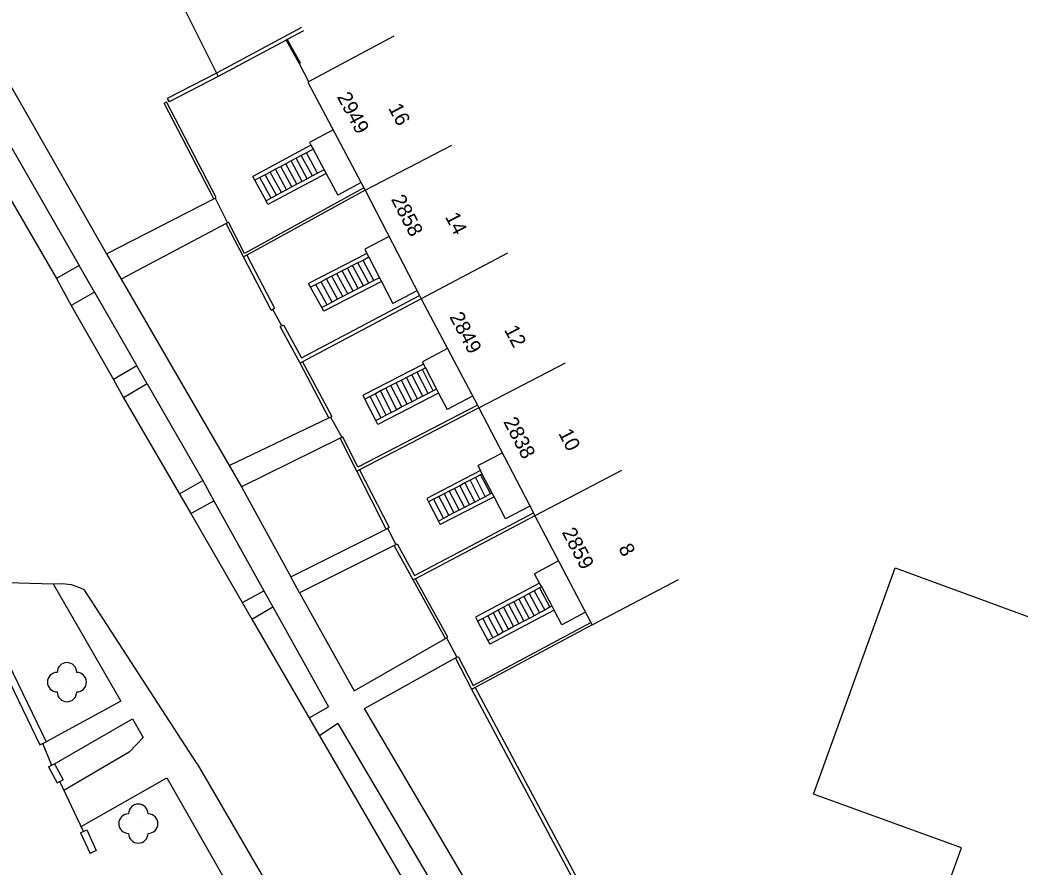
# Model space of a CAD drawing. Extents: x -584400 to -581602, y -1210894 to -1208793.
# Drawn here: x -583425.4 to -583374.3, y -1210447.7 to -1210404.3 of the extents above; entities that cross this region are included whole.
import ezdxf

# ---------------------------------------------------------------- set-up
doc = ezdxf.new("R2010")
doc.units = 0
for name, color, linetype in [('BUDOVY_MĚŘ', 7, 'Continuous'), ('ROZHRANÍ_PLOCH', 7, 'Continuous'), ('ZELEŇ', 7, 'Continuous'), ('ZN_DOPLŇKOVÉ', 7, 'Continuous'), ('Č_POPIS_EVID', 7, 'Continuous')]:
    doc.layers.add(name, color=color, linetype=linetype)

msp = doc.modelspace()

# ---------------------------------------------------------------- linework, layer by layer
at = {"layer": 'BUDOVY_MĚŘ'}
for points in [[(-583406.28, -1210405.16), (-583410.69, -1210407.51), (-583407.81, -1210412.92), (-583407.75, -1210413.03), (-583403.31, -1210410.74)], [(-583407.75, -1210413.03), (-583404.98, -1210418.42), (-583404.89, -1210418.6)], [(-583400.47, -1210416.26), (-583404.89, -1210418.6), (-583402.01, -1210424.04), (-583401.94, -1210424.18), (-583397.5, -1210421.88)], [(-583401.94, -1210424.18), (-583399.15, -1210429.55), (-583399.07, -1210429.7)], [(-583394.65, -1210427.38), (-583399.07, -1210429.7), (-583396.21, -1210435.15), (-583396.14, -1210435.28), (-583391.72, -1210432.95)], [(-583380.65, -1210432.36), (-583371.68, -1210435.65), (-583373.17, -1210439.73), (-583367.62, -1210441.74), (-583371.66, -1210452.88), (-583378.59, -1210450.37), (-583377.25, -1210446.69), (-583384.83, -1210443.94), (-583380.65, -1210432.36)]]:
    msp.add_lwpolyline(points, dxfattribs=at)
at = {"layer": 'ROZHRANÍ_PLOCH'}
for points in [[(-583430.22, -1210403.23), (-583422.37, -1210416.89)], [(-583431.45, -1210403.94), (-583423.54, -1210417.56)], [(-583428.04, -1210403.95), (-583420.97, -1210416.3)], [(-583409.39, -1210409.95), (-583410.6, -1210410.59), (-583410.52, -1210410.74)], [(-583410.52, -1210410.74), (-583413.5, -1210412.34)], [(-583410.41, -1210410.94), (-583410.75, -1210411.12)], [(-583410.52, -1210410.74), (-583410.41, -1210410.94)], [(-583410.41, -1210410.94), (-583409.84, -1210411.99)], [(-583411.28, -1210411.4), (-583411.54, -1210411.54)], [(-583411.02, -1210411.26), (-583411.28, -1210411.4)], [(-583410.71, -1210412.45), (-583411.28, -1210411.4)], [(-583410.75, -1210411.12), (-583411.02, -1210411.26)], [(-583410.44, -1210412.31), (-583411.02, -1210411.26)], [(-583410.18, -1210412.17), (-583410.75, -1210411.12)], [(-583412.34, -1210411.97), (-583412.6, -1210412.11)], [(-583412.07, -1210411.83), (-583412.34, -1210411.97)], [(-583411.77, -1210413.02), (-583412.34, -1210411.97)], [(-583411.81, -1210411.69), (-583412.07, -1210411.83)], [(-583411.5, -1210412.87), (-583412.07, -1210411.83)], [(-583411.54, -1210411.54), (-583411.81, -1210411.69)], [(-583411.24, -1210412.73), (-583411.81, -1210411.69)], [(-583410.97, -1210412.59), (-583411.54, -1210411.54)], [(-583413.4, -1210412.53), (-583413.5, -1210412.34)], [(-583413.13, -1210412.39), (-583413.4, -1210412.53)], [(-583412.87, -1210412.25), (-583413.13, -1210412.39)], [(-583412.56, -1210413.44), (-583413.13, -1210412.39)], [(-583412.6, -1210412.11), (-583412.87, -1210412.25)], [(-583412.29, -1210413.3), (-583412.87, -1210412.25)], [(-583409.74, -1210412.18), (-583412.72, -1210413.77), (-583412.82, -1210413.58)], [(-583412.03, -1210413.16), (-583412.6, -1210412.11)], [(-583410.71, -1210412.45), (-583410.97, -1210412.59)], [(-583410.44, -1210412.31), (-583410.71, -1210412.45)], [(-583410.18, -1210412.17), (-583410.44, -1210412.31)], [(-583409.84, -1210411.99), (-583410.18, -1210412.17)], [(-583409.84, -1210411.99), (-583409.74, -1210412.18)], [(-583409.74, -1210412.18), (-583409.15, -1210413.29)], [(-583412.82, -1210413.58), (-583413.4, -1210412.53)], [(-583411.5, -1210412.87), (-583411.77, -1210413.02)], [(-583411.24, -1210412.73), (-583411.5, -1210412.87)], [(-583410.97, -1210412.59), (-583411.24, -1210412.73)], [(-583407.95, -1210412.65), (-583409.15, -1210413.29)], [(-583420.97, -1210416.3), (-583415.49, -1210413.48)], [(-583412.56, -1210413.44), (-583412.82, -1210413.58)], [(-583412.29, -1210413.3), (-583412.56, -1210413.44)], [(-583412.03, -1210413.16), (-583412.29, -1210413.3)], [(-583411.77, -1210413.02), (-583412.03, -1210413.16)], [(-583414.85, -1210414.74), (-583420.23, -1210417.59)], [(-583406.53, -1210415.41), (-583407.77, -1210416.05), (-583407.66, -1210416.27)], [(-583420.97, -1210416.3), (-583420.23, -1210417.59)], [(-583407.66, -1210416.27), (-583410.64, -1210417.81)], [(-583407.56, -1210416.47), (-583407.86, -1210416.63)], [(-583407.66, -1210416.27), (-583407.56, -1210416.47)], [(-583407.56, -1210416.47), (-583407.02, -1210417.52)], [(-583422.37, -1210416.89), (-583423.54, -1210417.56)], [(-583421.59, -1210418.26), (-583422.37, -1210416.89)], [(-583408.66, -1210417.03), (-583408.93, -1210417.17)], [(-583408.4, -1210416.9), (-583408.66, -1210417.03)], [(-583408.1, -1210418.07), (-583408.66, -1210417.03)], [(-583408.13, -1210416.76), (-583408.4, -1210416.9)], [(-583407.84, -1210417.94), (-583408.4, -1210416.9)], [(-583407.86, -1210416.63), (-583408.13, -1210416.76)], [(-583407.57, -1210417.8), (-583408.13, -1210416.76)], [(-583407.3, -1210417.66), (-583407.86, -1210416.63)], [(-583423.54, -1210417.56), (-583422.78, -1210418.94)], [(-583420.23, -1210417.59), (-583414.71, -1210427.13)], [(-583409.73, -1210417.58), (-583410, -1210417.72)], [(-583409.46, -1210417.44), (-583409.73, -1210417.58)], [(-583409.17, -1210418.62), (-583409.73, -1210417.58)], [(-583408.93, -1210417.17), (-583409.46, -1210417.44)], [(-583408.9, -1210418.48), (-583409.46, -1210417.44)], [(-583408.64, -1210418.35), (-583409.2, -1210417.32)], [(-583408.37, -1210418.21), (-583408.93, -1210417.17)], [(-583407.02, -1210417.52), (-583407.3, -1210417.66)], [(-583407.02, -1210417.52), (-583406.92, -1210417.71)], [(-583410.54, -1210418), (-583410.64, -1210417.81)], [(-583410.27, -1210417.86), (-583410.54, -1210418)], [(-583409.97, -1210419.04), (-583410.54, -1210418)], [(-583410, -1210417.72), (-583410.27, -1210417.86)], [(-583409.7, -1210418.9), (-583410.27, -1210417.86)], [(-583409.44, -1210418.76), (-583410, -1210417.72)], [(-583406.92, -1210417.71), (-583409.87, -1210419.23), (-583409.97, -1210419.04)], [(-583408.1, -1210418.07), (-583408.37, -1210418.21)], [(-583407.84, -1210417.94), (-583408.1, -1210418.07)], [(-583407.57, -1210417.8), (-583407.84, -1210417.94)], [(-583407.3, -1210417.66), (-583407.57, -1210417.8)], [(-583406.92, -1210417.71), (-583406.34, -1210418.83)], [(-583421.59, -1210418.26), (-583422.78, -1210418.94)], [(-583421.59, -1210418.26), (-583419.42, -1210422.03)], [(-583409.17, -1210418.62), (-583409.44, -1210418.76)], [(-583408.9, -1210418.48), (-583409.17, -1210418.62)], [(-583408.64, -1210418.35), (-583408.9, -1210418.48)], [(-583408.37, -1210418.21), (-583408.64, -1210418.35)], [(-583405.1, -1210418.19), (-583406.34, -1210418.83)], [(-583422.78, -1210418.94), (-583420.62, -1210422.72)], [(-583409.7, -1210418.9), (-583409.97, -1210419.04)], [(-583409.44, -1210418.76), (-583409.7, -1210418.9)], [(-583403.54, -1210421.14), (-583404.82, -1210421.82), (-583404.76, -1210421.94)], [(-583419.42, -1210422.03), (-583420.62, -1210422.72)], [(-583418.9, -1210422.94), (-583419.42, -1210422.03)], [(-583404.76, -1210421.94), (-583407.86, -1210423.53)], [(-583404.66, -1210422.13), (-583404.82, -1210422.21)], [(-583404.76, -1210421.94), (-583404.66, -1210422.13)], [(-583404.66, -1210422.13), (-583404.1, -1210423.22)], [(-583420.62, -1210422.72), (-583420.11, -1210423.66)], [(-583405.63, -1210422.63), (-583405.89, -1210422.76)], [(-583405.36, -1210422.49), (-583405.63, -1210422.63)], [(-583405.07, -1210423.72), (-583405.63, -1210422.63)], [(-583405.09, -1210422.35), (-583405.36, -1210422.49)], [(-583404.8, -1210423.58), (-583405.36, -1210422.49)], [(-583404.82, -1210422.21), (-583405.09, -1210422.35)], [(-583404.53, -1210423.44), (-583405.09, -1210422.35)], [(-583404.27, -1210423.31), (-583404.82, -1210422.21)], [(-583418.9, -1210422.94), (-583420.11, -1210423.66)], [(-583418.9, -1210422.94), (-583416.05, -1210427.9)], [(-583406.69, -1210423.17), (-583406.96, -1210423.31)], [(-583406.43, -1210423.04), (-583406.69, -1210423.17)], [(-583406.13, -1210424.27), (-583406.69, -1210423.17)], [(-583406.16, -1210422.9), (-583406.43, -1210423.04)], [(-583405.87, -1210424.13), (-583406.43, -1210423.04)], [(-583405.89, -1210422.76), (-583406.16, -1210422.9)], [(-583405.6, -1210423.99), (-583406.16, -1210422.9)], [(-583405.34, -1210423.86), (-583405.89, -1210422.76)], [(-583404.1, -1210423.22), (-583404.27, -1210423.31)], [(-583404.1, -1210423.22), (-583404, -1210423.42)], [(-583420.11, -1210423.66), (-583416.67, -1210429.58)], [(-583407.76, -1210423.73), (-583407.86, -1210423.53)], [(-583407.49, -1210423.59), (-583407.76, -1210423.73)], [(-583407.2, -1210424.82), (-583407.76, -1210423.73)], [(-583407.23, -1210423.45), (-583407.49, -1210423.59)], [(-583406.93, -1210424.68), (-583407.49, -1210423.59)], [(-583406.96, -1210423.31), (-583407.23, -1210423.45)], [(-583406.67, -1210424.55), (-583407.23, -1210423.45)], [(-583404, -1210423.42), (-583407.1, -1210425.02), (-583407.2, -1210424.82)], [(-583406.4, -1210424.41), (-583406.96, -1210423.31)], [(-583405.07, -1210423.72), (-583405.34, -1210423.86)], [(-583404.8, -1210423.58), (-583405.07, -1210423.72)], [(-583404.53, -1210423.44), (-583404.8, -1210423.58)], [(-583404.27, -1210423.31), (-583404.53, -1210423.44)], [(-583404, -1210423.42), (-583403.56, -1210424.26)], [(-583402.26, -1210423.57), (-583403.56, -1210424.26)], [(-583405.87, -1210424.13), (-583406.13, -1210424.27)], [(-583405.6, -1210423.99), (-583405.87, -1210424.13)], [(-583405.34, -1210423.86), (-583405.6, -1210423.99)], [(-583414.71, -1210427.13), (-583409.6, -1210424.69)], [(-583406.93, -1210424.68), (-583407.2, -1210424.82)], [(-583406.67, -1210424.55), (-583406.93, -1210424.68)], [(-583406.4, -1210424.41), (-583406.67, -1210424.55)], [(-583406.13, -1210424.27), (-583406.4, -1210424.41)], [(-583409.02, -1210425.72), (-583414.07, -1210428.21)], [(-583400.74, -1210426.49), (-583401.98, -1210427.13)], [(-583414.71, -1210427.13), (-583414.07, -1210428.21)], [(-583401.85, -1210427.38), (-583401.98, -1210427.13)], [(-583401.85, -1210427.38), (-583404.6, -1210428.81), (-583404.51, -1210428.99)], [(-583402.11, -1210427.74), (-583402.38, -1210427.88)], [(-583401.85, -1210427.61), (-583402.11, -1210427.74)], [(-583402.11, -1210427.74), (-583401.61, -1210428.72)], [(-583401.76, -1210427.56), (-583401.85, -1210427.38)], [(-583401.76, -1210427.56), (-583401.85, -1210427.61)], [(-583401.85, -1210427.61), (-583401.34, -1210428.58)], [(-583401.25, -1210428.54), (-583401.76, -1210427.56)], [(-583417.25, -1210428.58), (-583416.05, -1210427.9)], [(-583416.05, -1210427.9), (-583415.49, -1210428.93)], [(-583414.07, -1210428.21), (-583411.55, -1210432.82)], [(-583403.18, -1210428.3), (-583403.45, -1210428.44)], [(-583402.91, -1210428.16), (-583403.18, -1210428.3)], [(-583403.18, -1210428.3), (-583402.67, -1210429.27)], [(-583402.65, -1210428.02), (-583402.91, -1210428.16)], [(-583402.91, -1210428.16), (-583402.41, -1210429.14)], [(-583402.38, -1210427.88), (-583402.65, -1210428.02)], [(-583402.65, -1210428.02), (-583402.14, -1210429)], [(-583402.38, -1210427.88), (-583401.88, -1210428.86)], [(-583404.25, -1210428.85), (-583404.51, -1210428.99)], [(-583403.98, -1210428.71), (-583404.25, -1210428.85)], [(-583404.25, -1210428.85), (-583403.74, -1210429.83)], [(-583403.71, -1210428.57), (-583403.98, -1210428.71)], [(-583403.98, -1210428.71), (-583403.47, -1210429.69)], [(-583401.16, -1210428.72), (-583403.91, -1210430.14)], [(-583403.45, -1210428.44), (-583403.71, -1210428.57)], [(-583403.71, -1210428.57), (-583403.21, -1210429.55)], [(-583403.45, -1210428.44), (-583402.94, -1210429.41)], [(-583401.61, -1210428.72), (-583401.88, -1210428.86)], [(-583401.34, -1210428.58), (-583401.61, -1210428.72)], [(-583401.25, -1210428.54), (-583401.34, -1210428.58)], [(-583401.16, -1210428.72), (-583401.25, -1210428.54)], [(-583399.33, -1210429.2), (-583400.57, -1210429.85), (-583401.16, -1210428.72)], [(-583416.67, -1210429.58), (-583415.49, -1210428.93)], [(-583415.49, -1210428.93), (-583412.93, -1210433.53)], [(-583404.51, -1210428.99), (-583404, -1210429.97)], [(-583402.67, -1210429.27), (-583402.94, -1210429.41)], [(-583402.41, -1210429.14), (-583402.67, -1210429.27)], [(-583402.14, -1210429), (-583402.41, -1210429.14)], [(-583401.88, -1210428.86), (-583402.14, -1210429)], [(-583416.67, -1210429.58), (-583413.54, -1210434.99)], [(-583403.74, -1210429.83), (-583404, -1210429.97)], [(-583403.47, -1210429.69), (-583403.74, -1210429.83)], [(-583403.21, -1210429.55), (-583403.47, -1210429.69)], [(-583402.94, -1210429.41), (-583403.21, -1210429.55)], [(-583411.55, -1210432.82), (-583406.68, -1210430.38)], [(-583404, -1210429.97), (-583403.91, -1210430.14)], [(-583406.26, -1210431.21), (-583411.1, -1210433.64)], [(-583397.86, -1210432.01), (-583399.09, -1210432.66)], [(-583411.1, -1210433.64), (-583411.55, -1210432.82)], [(-583398.83, -1210433.14), (-583399.09, -1210432.66)], [(-583433.55, -1210434.62), (-583427.81, -1210433.06), (-583423.7, -1210433.18)], [(-583423.7, -1210433.18), (-583420.24, -1210439.18), (-583424.07, -1210441.27)], [(-583423.7, -1210433.18), (-583423.25, -1210433.16), (-583422.79, -1210433.22), (-583422.36, -1210433.36), (-583422.12, -1210433.47)], [(-583398.83, -1210433.14), (-583402.11, -1210434.89), (-583402.01, -1210435.09)], [(-583398.83, -1210433.39), (-583399.1, -1210433.53)], [(-583398.72, -1210433.34), (-583398.83, -1210433.14)], [(-583398.72, -1210433.34), (-583398.83, -1210433.39)], [(-583398.83, -1210433.39), (-583398.3, -1210434.38)], [(-583398.19, -1210434.33), (-583398.72, -1210433.34)], [(-583416.34, -1210442.39), (-583422.12, -1210433.47)], [(-583414.03, -1210434.14), (-583412.93, -1210433.53)], [(-583412.93, -1210433.53), (-583412.47, -1210434.36)], [(-583411.1, -1210433.64), (-583408.32, -1210438.66), (-583403.64, -1210435.97)], [(-583399.89, -1210433.96), (-583400.15, -1210434.1)], [(-583399.63, -1210433.82), (-583399.89, -1210433.96)], [(-583399.89, -1210433.96), (-583399.36, -1210434.95)], [(-583399.36, -1210433.67), (-583399.63, -1210433.82)], [(-583399.63, -1210433.82), (-583399.1, -1210434.81)], [(-583399.1, -1210433.53), (-583399.36, -1210433.67)], [(-583399.36, -1210433.67), (-583398.83, -1210434.67)], [(-583399.1, -1210433.53), (-583398.57, -1210434.53)], [(-583413.54, -1210434.99), (-583412.47, -1210434.36)], [(-583412.47, -1210434.36), (-583409.62, -1210439.47)], [(-583400.68, -1210434.38), (-583400.95, -1210434.52)], [(-583400.42, -1210434.24), (-583400.68, -1210434.38)], [(-583400.68, -1210434.38), (-583400.16, -1210435.37)], [(-583400.15, -1210434.1), (-583400.42, -1210434.24)], [(-583400.42, -1210434.24), (-583399.89, -1210435.23)], [(-583400.15, -1210434.1), (-583399.63, -1210435.09)], [(-583398.3, -1210434.38), (-583398.57, -1210434.53)], [(-583398.19, -1210434.33), (-583398.3, -1210434.38)], [(-583398.09, -1210434.52), (-583398.19, -1210434.33)], [(-583413.54, -1210434.99), (-583410.08, -1210440.95)], [(-583401.74, -1210434.95), (-583402.01, -1210435.09)], [(-583401.48, -1210434.81), (-583401.74, -1210434.95)], [(-583401.74, -1210434.95), (-583401.22, -1210435.94)], [(-583401.21, -1210434.66), (-583401.48, -1210434.81)], [(-583401.48, -1210434.81), (-583400.95, -1210435.8)], [(-583398.09, -1210434.52), (-583401.38, -1210436.27)], [(-583400.95, -1210434.52), (-583401.21, -1210434.66)], [(-583401.21, -1210434.66), (-583400.69, -1210435.66)], [(-583400.95, -1210434.52), (-583400.42, -1210435.51)], [(-583399.36, -1210434.95), (-583399.63, -1210435.09)], [(-583399.1, -1210434.81), (-583399.36, -1210434.95)], [(-583398.83, -1210434.67), (-583399.1, -1210434.81)], [(-583398.57, -1210434.53), (-583398.83, -1210434.67)], [(-583396.48, -1210434.63), (-583397.69, -1210435.27), (-583398.09, -1210434.52)], [(-583402.01, -1210435.09), (-583401.48, -1210436.08)], [(-583400.16, -1210435.37), (-583400.42, -1210435.51)], [(-583399.89, -1210435.23), (-583400.16, -1210435.37)], [(-583399.63, -1210435.09), (-583399.89, -1210435.23)], [(-583401.22, -1210435.94), (-583401.48, -1210436.08)], [(-583400.95, -1210435.8), (-583401.22, -1210435.94)], [(-583400.69, -1210435.66), (-583400.95, -1210435.8)], [(-583400.42, -1210435.51), (-583400.69, -1210435.66)], [(-583401.48, -1210436.08), (-583401.38, -1210436.27)], [(-583396.01, -1210459.6), (-583407.79, -1210439.56), (-583403.13, -1210436.96)], [(-583410.62, -1210440.03), (-583409.62, -1210439.47)], [(-583423.64, -1210442.39), (-583419.65, -1210440.09), (-583419.1, -1210441.04), (-583419.82, -1210441.79), (-583423.16, -1210443.75)], [(-583409.14, -1210440.33), (-583410.08, -1210440.95)], [(-583409.14, -1210440.33), (-583397.18, -1210460.63)], [(-583410.08, -1210440.95), (-583399.06, -1210459.95)], [(-583416.34, -1210442.39), (-583403.87, -1210463.84)], [(-583422.27, -1210445.6), (-583417.89, -1210443.1), (-583414.77, -1210448.58)]]:
    msp.add_lwpolyline(points, dxfattribs=at)
at = {"layer": 'ZELEŇ'}
for centre in [(-583423, -1210438.21), (-583419.35, -1210445.45)]:
    msp.add_circle(centre, 0.0005, dxfattribs=at)
for centre, start, end in [((-583423, -1210437.71), 0, 180), ((-583423.5, -1210438.21), 90, 270), ((-583422.5, -1210438.21), 270, 90), ((-583423, -1210438.71), 180, 360), ((-583419.35, -1210444.95), 0, 180), ((-583419.85, -1210445.45), 90, 270), ((-583418.85, -1210445.45), 270, 90), ((-583419.35, -1210445.95), 180, 360)]:
    msp.add_arc(centre, 0.5, start, end, dxfattribs=at)
at = {"layer": 'ZN_DOPLŇKOVÉ'}
for points in [[(-583416.64, -1210402.55), (-583417.09, -1210403.58), (-583415.35, -1210407.05)], [(-583411.01, -1210404.71), (-583415.35, -1210407.05), (-583417.87, -1210408.34), (-583417.77, -1210408.52)], [(-583411.74, -1210405.33), (-583411.79, -1210405.36)], [(-583410.91, -1210404.88), (-583411.74, -1210405.33)], [(-583411.74, -1210405.33), (-583411.07, -1210406.52)], [(-583411.79, -1210405.36), (-583415.26, -1210407.23), (-583417.77, -1210408.52)], [(-583411.79, -1210405.36), (-583411.13, -1210406.55), (-583411.07, -1210406.52)], [(-583411.13, -1210406.55), (-583410.64, -1210407.48)], [(-583415.35, -1210407.05), (-583415.26, -1210407.23)], [(-583415.49, -1210413.48), (-583418.02, -1210408.58), (-583417.91, -1210408.52)], [(-583415.49, -1210413.48), (-583415.37, -1210413.42), (-583417.91, -1210408.52)], [(-583407.81, -1210412.92), (-583413.92, -1210416.27), (-583414.73, -1210414.68)], [(-583415.42, -1210413.45), (-583414.79, -1210414.71)], [(-583407.75, -1210413.03), (-583413.8, -1210416.36)], [(-583413.8, -1210416.36), (-583413.97, -1210416.45), (-583414.85, -1210414.74), (-583414.73, -1210414.68)], [(-583412.56, -1210419.17), (-583413.97, -1210416.45)], [(-583413.8, -1210416.36), (-583412.38, -1210419.08)], [(-583411.93, -1210419.92), (-583411, -1210421.62), (-583404.98, -1210418.42)], [(-583404.89, -1210418.6), (-583410.95, -1210421.82)], [(-583412.56, -1210419.17), (-583412.38, -1210419.08)], [(-583412.48, -1210419.13), (-583412.02, -1210419.97)], [(-583410.95, -1210421.82), (-583411.08, -1210421.89), (-583412.1, -1210420.02), (-583411.93, -1210419.92)], [(-583409.6, -1210424.69), (-583411.08, -1210421.89)], [(-583410.95, -1210421.82), (-583409.46, -1210424.62)], [(-583402.01, -1210424.04), (-583408.12, -1210427.21), (-583408.89, -1210425.65)], [(-583401.94, -1210424.18), (-583408.04, -1210427.35)], [(-583409.6, -1210424.69), (-583409.46, -1210424.62)], [(-583409.53, -1210424.66), (-583408.95, -1210425.68)], [(-583408.04, -1210427.35), (-583408.18, -1210427.42), (-583409.02, -1210425.72), (-583408.89, -1210425.65)], [(-583406.53, -1210430.3), (-583406.68, -1210430.38), (-583408.18, -1210427.42)], [(-583408.04, -1210427.35), (-583406.53, -1210430.3)], [(-583406.11, -1210431.13), (-583405.22, -1210432.75), (-583399.15, -1210429.55)], [(-583399.07, -1210429.7), (-583405.17, -1210432.92)], [(-583406.61, -1210430.34), (-583406.19, -1210431.17)], [(-583405.17, -1210432.92), (-583405.29, -1210432.98), (-583406.26, -1210431.21), (-583406.11, -1210431.13)], [(-583403.64, -1210435.97), (-583403.53, -1210435.91), (-583405.17, -1210432.92)], [(-583403.64, -1210435.97), (-583405.29, -1210432.98)], [(-583402.99, -1210436.9), (-583402.23, -1210438.39), (-583396.21, -1210435.15)], [(-583396.14, -1210435.28), (-583402.12, -1210438.49)], [(-583403.59, -1210435.94), (-583403.06, -1210436.93)], [(-583402.12, -1210438.49), (-583402.3, -1210438.59), (-583403.13, -1210436.96), (-583402.99, -1210436.9)], [(-583431.15, -1210439.68), (-583425.99, -1210437.28), (-583424.07, -1210441.27)], [(-583439.08, -1210443.76), (-583426.16, -1210437.74), (-583424.39, -1210441.42), (-583424.07, -1210441.27)], [(-583402.12, -1210438.49), (-583390.18, -1210460.87), (-583376.35, -1210469.69), (-583374.65, -1210465.49), (-583370.57, -1210454.25)], [(-583370.32, -1210454.35), (-583374.4, -1210465.59), (-583376.2, -1210470.02), (-583390.33, -1210461.01), (-583402.3, -1210438.59)], [(-583423.78, -1210442.47), (-583424.23, -1210441.35)], [(-583423.94, -1210442.55), (-583423.64, -1210442.39), (-583423.2, -1210443.2)], [(-583423.94, -1210442.55), (-583423.5, -1210443.37), (-583423.2, -1210443.2)], [(-583422.15, -1210445.85), (-583423.37, -1210443.29)], [(-583422.31, -1210445.92), (-583421.99, -1210445.77), (-583421.5, -1210446.83), (-583421.82, -1210446.97)], [(-583422.31, -1210445.92), (-583421.82, -1210446.97)]]:
    msp.add_lwpolyline(points, dxfattribs=at)

# ---------------------------------------------------------------- texts
at = {"layer": 'Č_POPIS_EVID'}
for s, rotation, p in [('2949', 297.9901, (-583409.21, -1210408.26)), ('16', 297.9901, (-583406.59, -1210408.83)), ('2858', 297.2326, (-583406.44, -1210413.5)), ('14', 297.2326, (-583403.68, -1210414.4)), ('2849', 297.8723, (-583403.46, -1210419.51)), ('12', 297.8723, (-583400.66, -1210420.18)), ('2838', 297.384, (-583400.7, -1210424.88)), ('10', 297.384, (-583397.89, -1210425.47)), ('2859', 297.7522, (-583397.71, -1210430.54)), ('8', 297.7522, (-583394.82, -1210431.36))]:
    msp.add_text(s, height=0.75, rotation=rotation, dxfattribs=at).set_placement(p)

doc.saveas('drawing.dxf')
